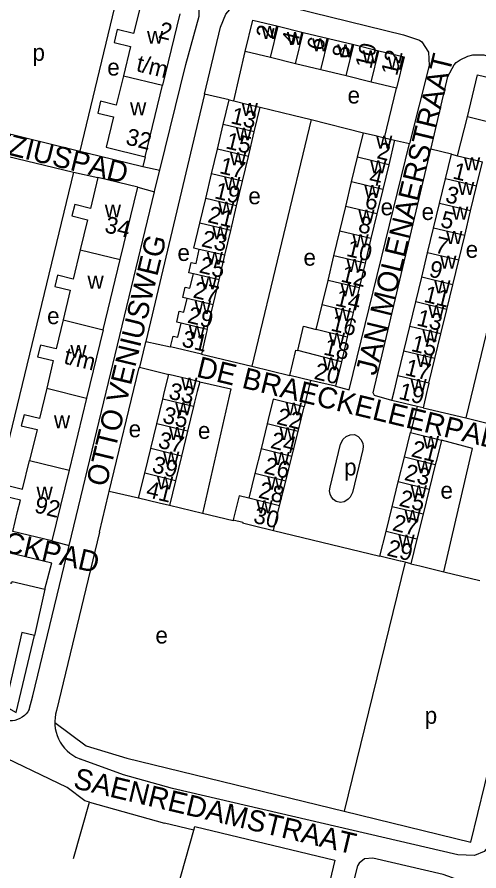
# Model space of a CAD drawing. Extents: x 162804 to 165059, y 381530 to 382901.
# Drawn here: x 163057.6 to 163167.6, y 382135.7 to 382339.3 of the extents above; entities that cross this region are included whole.
import ezdxf

# ---------------------------------------------------------------- set-up
doc = ezdxf.new("R2010")
doc.units = 0
for name, color, linetype in [('BLT_Basislijn', 7, 'Continuous'), ('BLT_Bebouwing', 7, 'Continuous'), ('BLT_Centroide', 7, 'Continuous'), ('BLT_Huisnummer', 7, 'Continuous'), ('BLT_Huisnummer_ tussenligend', 7, 'Continuous'), ('BLT_Huisnummer_reeks', 7, 'Continuous'), ('BLT_Onderverdeling_panden', 7, 'Continuous'), ('BLT_Straatnaam', 7, 'Continuous')]:
    doc.layers.add(name, color=color, linetype=linetype)

msp = doc.modelspace()

# ---------------------------------------------------------------- linework, layer by layer
at = {"layer": 'BLT_Basislijn'}
for p, q in [((163081.29, 382343.75), (163072.57, 382307.36)), ((163109.22, 382319.3), (163111.94, 382331.1)), ((163145.15, 382310.54), (163147.98, 382322.34)), ((163102.21, 382320.9), (163088.23, 382261.94)), ((163108.11, 382319.57), (163102.21, 382320.9)), ((163162.51, 382306.25), (163164.87, 382315.51)), ((163047.08, 382313.57), (163072.57, 382307.36)), ((163127.66, 382314.86), (163113.51, 382256.07)), ((163127.66, 382314.86), (163140.1, 382311.74)), ((163147.51, 382309.97), (163151.07, 382309.17)), ((163045.82, 382308.45), (163071.02, 382302.33)), ((163161.05, 382306.6), (163156.15, 382307.78)), ((163088.11, 382306), (163087.55, 382303.7)), ((163087.55, 382303.7), (163091.58, 382302.77)), ((163071.02, 382302.33), (163050.62, 382218)), ((163071.02, 382302.33), (163076.84, 382301.03)), ((163178.59, 382302.4), (163164.48, 382243.72)), ((163069.99, 382213.3), (163090.29, 382297.67)), ((163086.32, 382298.71), (163090.29, 382297.67)), ((163088.23, 382261.94), (163094.16, 382260.7)), ((163101.5, 382258.96), (163113.51, 382256.07)), ((163086.73, 382255.82), (163093.75, 382254.12)), ((163113.51, 382256.07), (163122.54, 382253.88)), ((163127.5, 382252.69), (163125.98, 382246.36)), ((163152.88, 382246.48), (163151.3, 382240.24)), ((163154.3, 382246.14), (163164.48, 382243.72)), ((163164.48, 382243.72), (163169.27, 382242.59)), ((163086.54, 382224.63), (163079.54, 382226.19)), ((163101.77, 382220.97), (163093.86, 382222.84)), ((163014.51, 382221.59), (163065.89, 382209.16)), ((163077.22, 382216.46), (163066.98, 382173.96)), ((163118.67, 382216.88), (163144.01, 382210.79)), ((163065.87, 382214.41), (163069.99, 382213.3)), ((163061.36, 382177.44), (163069.99, 382213.3)), ((163150.01, 382209.3), (163135.5, 382149.97)), ((163151.37, 382208.97), (163153.49, 382208.45)), ((163153.49, 382208.45), (163159.25, 382207.05)), ((163159.25, 382207.05), (163167.85, 382204.95)), ((163165.71, 382142.61), (163180.08, 382202)), ((163060.49, 382174.23), (163061.36, 382177.44)), ((163071.03, 382138.68), (163074.84, 382152.14)), ((163074.84, 382152.14), (163092.67, 382147.13)), ((163135.5, 382149.97), (163165.71, 382142.61)), ((163099.68, 382145.47), (163092.67, 382147.13)), ((163095.72, 382131.39), (163099.68, 382145.47))]:
    msp.add_line(p, q, dxfattribs=at)
for points in [[(163091.58, 382302.77), (163097.75, 382328.02), (163100.93, 382339.56), (163100.88, 382342.75), (163099.94, 382344.76), (163098.7, 382346.1), (163098.02, 382346.32)], [(163102.21, 382320.9), (163106.07, 382336.9), (163107.31, 382340), (163109.64, 382342.7), (163112, 382343.59), (163114.7, 382343.7), (163149.67, 382335.06), (163153.47, 382333.82), (163153.98, 382333.38), (163155.6, 382330.95), (163155.76, 382327.77), (163151.07, 382309.17)], [(163156.15, 382307.78), (163156.21, 382308.07), (163160.23, 382325.15), (163161.72, 382327.93), (163162.2, 382328.47), (163163.15, 382329.14), (163164.97, 382330), (163166.19, 382330.32), (163168.77, 382330.32), (163172.72, 382329.04), (163197.24, 382323.35), (163207.12, 382320.71), (163208.2, 382320.28), (163210.49, 382318.11), (163211.55, 382315.17), (163211.46, 382312.04), (163211.18, 382310.49), (163192.95, 382234.99)], [(163115.47, 382317.83), (163123.32, 382315.91), (163127.66, 382314.86)], [(163072.57, 382307.36), (163077.18, 382306.24), (163087.55, 382303.7)], [(163133.44, 382251.27), (163136.73, 382250.43), (163151.07, 382309.17)], [(163146.89, 382247.92), (163142.73, 382249.1), (163142.44, 382249.68), (163156.15, 382307.78)], [(163090.29, 382297.67), (163090.4, 382298.1), (163091.58, 382302.77)], [(163088.23, 382261.94), (163088.12, 382261.51), (163086.73, 382255.82)], [(163079.54, 382226.19), (163086.63, 382255.44), (163086.73, 382255.82)], [(163101.1, 382252.32), (163108.53, 382250.65), (163101.77, 382220.97)], [(163159.25, 382207.05), (163166.11, 382236.47), (163158.66, 382238.42)], [(163192.95, 382234.99), (163175.84, 382164.21), (163170.27, 382141.99), (163168.83, 382140.38), (163166.54, 382139.37), (163162.62, 382139.53), (163094.62, 382155.39), (163082.92, 382158.66), (163072.72, 382162.36)], [(163077.22, 382216.46), (163079.37, 382225.52), (163079.54, 382226.19)], [(163109.07, 382219.43), (163109.04, 382219.23), (163101.77, 382220.97)], [(162997.38, 382218.33), (162994.16, 382211.75), (162994.56, 382209.09), (163057.34, 382173.49), (163061.73, 382191.88)], [(163064.21, 382202.92), (163065.89, 382209.16)], [(163074.84, 382152.14), (163073.69, 382152.43), (163069.53, 382155.59), (163050.9, 382164.53), (163015.95, 382184.19)], [(163060.49, 382174.23), (163060.17, 382173.68), (163059.78, 382173.19), (163059.33, 382172.74), (163058.83, 382172.36), (163058.28, 382172.04), (163057.7, 382171.79), (163057.09, 382171.62), (163056.46, 382171.53), (163055.83, 382171.51), (163055.2, 382171.58), (163054.59, 382171.72), (163053.99, 382171.94), (163053.43, 382172.24), (163052.91, 382172.6)], [(163066.98, 382173.96), (163066.77, 382173.12), (163066.63, 382172.26), (163066.57, 382171.4), (163066.58, 382171.08)], [(163066.58, 382171.08), (163066.59, 382170.53), (163066.69, 382169.67), (163066.87, 382168.82), (163067.13, 382167.99), (163067.46, 382167.19), (163067.87, 382166.42), (163068.34, 382165.69), (163068.88, 382165.01), (163069.48, 382164.38), (163070.13, 382163.81), (163070.83, 382163.31), (163071.58, 382162.87), (163072.37, 382162.5), (163072.72, 382162.36)], [(163066.58, 382171.08), (163074.03, 382165.55), (163083.74, 382162.58), (163135.5, 382149.97)], [(163099.68, 382145.47), (163099.92, 382146.31), (163133.32, 382138.32), (163129.72, 382123.25)], [(163147.88, 382074.28), (163153.61, 382073.07), (163158, 382091.29), (163164.18, 382116.94), (163166.47, 382125.72), (163166.52, 382127.5), (163166.06, 382130.22), (163163.99, 382132.93), (163161.28, 382134.11), (163159.11, 382134.83), (163142.37, 382138.74), (163140.37, 382138.63), (163139.07, 382137.59), (163138.71, 382136.92), (163137.81, 382133.52), (163139.19, 382133.2)]]:
    msp.add_lwpolyline(points, dxfattribs=at)
msp.add_lwpolyline([(163132.15, 382227.2), (163134.64, 382237.48), (163135.26, 382238.7), (163136.02, 382239.34), (163136.95, 382239.7), (163137.93, 382239.77), (163138.83, 382239.34), (163139.5, 382238.62), (163139.95, 382237.73), (163140.06, 382236.89), (163139.97, 382236.2), (163137.46, 382225.92), (163136.94, 382224.81), (163136.49, 382224.32), (163135.93, 382223.95), (163135.53, 382223.76), (163134.62, 382223.57), (163133.57, 382223.81), (163132.94, 382224.25), (163132.48, 382224.87), (163132.16, 382225.56), (163132.03, 382226.32)], close=True, dxfattribs=at)
at = {"layer": 'BLT_Bebouwing'}
for p, q in [((163096.32, 382340.04), (163092.22, 382323.03)), ((163119.76, 382337.11), (163125.77, 382335.65)), ((163125.77, 382335.65), (163131.77, 382334.18)), ((163131.77, 382334.18), (163137.78, 382332.73)), ((163137.78, 382332.73), (163143.79, 382331.27)), ((163117.94, 382329.64), (163111.94, 382331.1)), ((163123.95, 382328.18), (163117.94, 382329.64)), ((163129.96, 382326.72), (163123.95, 382328.18)), ((163135.96, 382325.26), (163129.96, 382326.72)), ((163141.97, 382323.8), (163135.96, 382325.26)), ((163147.98, 382322.34), (163141.97, 382323.8)), ((163106.71, 382313.68), (163108.11, 382319.57)), ((163108.11, 382319.57), (163109.22, 382319.3)), ((163114.07, 382311.94), (163115.47, 382317.83)), ((163105.32, 382307.8), (163106.71, 382313.68)), ((163112.68, 382306.05), (163114.07, 382311.94)), ((163138.7, 382305.88), (163140.1, 382311.74)), ((163145.15, 382310.54), (163147.51, 382309.97)), ((163147.51, 382309.97), (163146.11, 382304.1)), ((163103.92, 382301.91), (163105.32, 382307.8)), ((163111.28, 382300.16), (163112.68, 382306.05)), ((163137.29, 382300.01), (163138.7, 382305.88)), ((163159.64, 382300.74), (163161.05, 382306.6)), ((163161.05, 382306.6), (163162.51, 382306.25)), ((163146.11, 382304.1), (163144.7, 382298.23)), ((163167.04, 382298.95), (163168.45, 382304.82)), ((163102.52, 382296.03), (163103.92, 382301.91)), ((163086.32, 382298.71), (163076.84, 382301.03)), ((163109.88, 382294.28), (163111.28, 382300.16)), ((163135.88, 382294.14), (163137.29, 382300.01)), ((163158.22, 382294.87), (163159.64, 382300.74)), ((163082.15, 382281.51), (163086.32, 382298.71)), ((163144.7, 382298.23), (163143.29, 382292.36)), ((163165.62, 382293.09), (163167.04, 382298.95)), ((163101.12, 382290.14), (163102.52, 382296.03)), ((163108.49, 382288.39), (163109.88, 382294.28)), ((163134.47, 382288.27), (163135.88, 382294.14)), ((163156.81, 382289), (163158.22, 382294.87)), ((163164.21, 382287.22), (163165.62, 382293.09)), ((163143.29, 382292.36), (163141.88, 382286.49)), ((163155.39, 382283.13), (163156.81, 382289)), ((163107.09, 382282.51), (163108.49, 382288.39)), ((163133.07, 382282.4), (163134.47, 382288.27)), ((163162.79, 382281.35), (163164.21, 382287.22)), ((163141.88, 382286.49), (163140.48, 382280.62)), ((163153.98, 382277.27), (163155.39, 382283.13)), ((163078.09, 382264.77), (163082.15, 382281.51)), ((163105.69, 382276.62), (163107.09, 382282.51)), ((163131.66, 382276.53), (163133.07, 382282.4)), ((163161.38, 382275.48), (163162.79, 382281.35)), ((163140.48, 382280.62), (163139.07, 382274.75)), ((163152.56, 382271.4), (163153.98, 382277.27)), ((163104.3, 382270.73), (163105.69, 382276.62)), ((163130.25, 382270.66), (163131.66, 382276.53)), ((163139.07, 382274.75), (163137.66, 382268.88)), ((163159.96, 382269.61), (163161.38, 382275.48)), ((163102.9, 382264.85), (163104.3, 382270.73)), ((163128.84, 382264.79), (163130.25, 382270.66)), ((163151.15, 382265.53), (163152.56, 382271.4)), ((163137.66, 382268.88), (163136.25, 382263.01)), ((163158.54, 382263.74), (163159.96, 382269.61)), ((163149.73, 382259.66), (163151.15, 382265.53)), ((163136.25, 382263.01), (163134.85, 382257.14)), ((163157.13, 382257.88), (163158.54, 382263.74)), ((163101.5, 382258.96), (163094.16, 382260.7)), ((163148.31, 382253.79), (163149.73, 382259.66)), ((163134.85, 382257.14), (163133.44, 382251.27)), ((163155.71, 382252.01), (163157.13, 382257.88)), ((163101.1, 382252.32), (163093.75, 382254.12)), ((163127.5, 382252.69), (163122.54, 382253.88)), ((163133.44, 382251.27), (163127.5, 382252.69)), ((163074.14, 382248.48), (163069.97, 382231.31)), ((163090.87, 382242.34), (163092.31, 382248.23)), ((163099.63, 382246.43), (163098.19, 382240.54)), ((163124.52, 382240.46), (163125.98, 382246.36)), ((163152.88, 382246.48), (163146.89, 382247.92)), ((163154.3, 382246.14), (163152.88, 382246.48)), ((163089.43, 382236.44), (163090.87, 382242.34)), ((163117.17, 382242.29), (163115.7, 382236.39)), ((163098.19, 382240.54), (163096.74, 382234.64)), ((163123.06, 382234.57), (163124.52, 382240.46)), ((163149.84, 382234.35), (163151.3, 382240.24)), ((163151.3, 382240.24), (163158.66, 382238.42)), ((163087.99, 382230.54), (163089.43, 382236.44)), ((163115.7, 382236.39), (163114.24, 382230.49)), ((163096.74, 382234.64), (163095.3, 382228.74)), ((163121.6, 382228.67), (163123.06, 382234.57)), ((163148.39, 382228.46), (163149.84, 382234.35)), ((163157.2, 382232.53), (163155.75, 382226.64)), ((163069.97, 382231.31), (163065.87, 382214.41)), ((163086.54, 382224.63), (163087.99, 382230.54)), ((163114.24, 382230.49), (163112.78, 382224.6)), ((163095.3, 382228.74), (163093.86, 382222.84)), ((163120.13, 382222.77), (163121.6, 382228.67)), ((163146.93, 382222.57), (163148.39, 382228.46)), ((163155.75, 382226.64), (163154.29, 382220.75)), ((163118.67, 382216.88), (163120.13, 382222.77)), ((163145.47, 382216.68), (163146.93, 382222.57)), ((163154.29, 382220.75), (163152.83, 382214.86)), ((163065.87, 382214.41), (163056.6, 382216.65)), ((163144.01, 382210.79), (163145.47, 382216.68)), ((163152.83, 382214.86), (163151.37, 382208.97)), ((163150.01, 382209.3), (163148.98, 382209.56)), ((163151.37, 382208.97), (163150.01, 382209.3))]:
    msp.add_line(p, q, dxfattribs=at)
for points in [[(163087.04, 382342.33), (163085.35, 382335.39), (163081.46, 382336.31), (163080.73, 382333.25), (163084.63, 382332.32), (163082.92, 382325.29)], [(163111.94, 382331.1), (163113.75, 382338.57), (163119.76, 382337.11)], [(163143.79, 382331.27), (163149.79, 382329.81), (163147.98, 382322.34)], [(163082.92, 382325.29), (163081.22, 382318.33), (163077.46, 382319.22), (163076.8, 382316.42), (163080.54, 382315.53), (163078.77, 382308.27), (163088.11, 382306), (163092.22, 382323.03)], [(163164.87, 382315.51), (163167.29, 382325.55), (163173.28, 382324.1)], [(163109.22, 382319.3), (163112.97, 382318.42), (163115.47, 382317.83)], [(163171.59, 382316.7), (163170.95, 382314.04), (163164.87, 382315.51)], [(163140.1, 382311.74), (163142.65, 382311.14), (163145.15, 382310.54)], [(163162.51, 382306.25), (163165.95, 382305.42), (163168.45, 382304.82)], [(163076.84, 382301.03), (163075.05, 382293.68), (163071.32, 382294.6), (163070.65, 382291.89), (163074.4, 382290.98), (163072.65, 382283.82)], [(163101, 382283.86), (163099.71, 382284.17), (163101.12, 382290.14)], [(163072.65, 382283.82), (163070.95, 382276.84), (163067.21, 382277.75), (163066.56, 382275.07), (163070.27, 382274.17), (163068.55, 382267.1)], [(163099.58, 382278.07), (163098.49, 382278.33), (163099.08, 382280.78), (163100.21, 382280.51), (163101, 382283.86)], [(163098.08, 382272.17), (163097.05, 382272.42), (163097.64, 382274.9), (163098.76, 382274.63), (163099.58, 382278.07)], [(163096.66, 382266.33), (163095.61, 382266.59), (163096.22, 382269.16), (163097.3, 382268.91), (163098.08, 382272.17)], [(163068.55, 382267.1), (163066.86, 382260.2), (163063.15, 382261.1), (163062.47, 382258.3), (163066.2, 382257.39), (163064.64, 382250.8)], [(163078.09, 382264.77), (163074.14, 382248.48)], [(163094.16, 382260.7), (163094.76, 382263.24), (163095.87, 382262.98), (163096.66, 382266.33)], [(163102.9, 382264.85), (163102.65, 382263.83), (163101.5, 382258.96)], [(163124.45, 382259.77), (163125.84, 382265.58), (163128.84, 382264.79)], [(163122.54, 382253.88), (163123.98, 382259.89), (163124.45, 382259.77)], [(163092.31, 382248.23), (163092.74, 382250), (163093.75, 382254.12)], [(163101.1, 382252.32), (163100.5, 382250.01), (163099.89, 382247.47), (163099.63, 382246.43)], [(163146.89, 382247.92), (163147.4, 382250), (163148.31, 382253.79)], [(163064.64, 382250.8), (163062.93, 382243.59), (163059.24, 382244.5), (163058.59, 382241.86), (163062.34, 382240.93), (163060.56, 382233.61)], [(163155.71, 382252.01), (163155.46, 382250.98), (163155.23, 382250), (163154.3, 382246.14)], [(163125.98, 382246.36), (163118.63, 382248.18), (163117.42, 382243.33), (163117.17, 382242.29)], [(163158.66, 382238.42), (163157.46, 382233.57), (163157.2, 382232.53)], [(163056.6, 382216.65), (163057.68, 382221.44), (163058.38, 382224.09), (163054.45, 382225.06), (163055.1, 382227.7), (163058.88, 382226.77), (163060.56, 382233.61)], [(163093.86, 382222.84), (163091.4, 382223.44), (163086.54, 382224.63)], [(163112.78, 382224.6), (163110.51, 382225.14), (163109.07, 382219.43)], [(163109.07, 382219.43), (163111.35, 382218.86), (163111.31, 382218.7), (163113.82, 382218.08), (163118.67, 382216.88)], [(163148.98, 382209.56), (163148.87, 382209.59), (163144.01, 382210.79)], [(163044.68, 382199.01), (163053.72, 382193.9), (163055.59, 382201.21), (163054.05, 382201.57), (163054.77, 382204.67), (163056.3, 382204.36), (163056.39, 382204.71), (163064.21, 382202.92)], [(163064.21, 382202.92), (163061.73, 382191.88)], [(163061.73, 382191.88), (163058.74, 382192.55), (163055.14, 382176.95)]]:
    msp.add_lwpolyline(points, dxfattribs=at)
at = {"layer": 'BLT_Onderverdeling_panden'}
for p, q in [((163117.94, 382329.64), (163119.76, 382337.11)), ((163123.95, 382328.18), (163125.77, 382335.65)), ((163129.96, 382326.72), (163131.77, 382334.18)), ((163135.96, 382325.26), (163137.78, 382332.73)), ((163141.97, 382323.8), (163143.79, 382331.27)), ((163082.92, 382325.29), (163092.22, 382323.03)), ((163114.07, 382311.94), (163106.71, 382313.68)), ((163112.68, 382306.05), (163105.32, 382307.8)), ((163146.11, 382304.1), (163138.7, 382305.88)), ((163111.28, 382300.16), (163103.92, 382301.91)), ((163144.7, 382298.23), (163137.29, 382300.01)), ((163167.04, 382298.95), (163159.64, 382300.74)), ((163109.88, 382294.28), (163102.52, 382296.03)), ((163143.29, 382292.36), (163135.88, 382294.14)), ((163165.62, 382293.09), (163158.22, 382294.87)), ((163108.49, 382288.39), (163101.12, 382290.14)), ((163164.21, 382287.22), (163156.81, 382289)), ((163141.88, 382286.49), (163134.47, 382288.27)), ((163072.65, 382283.82), (163082.15, 382281.51)), ((163107.09, 382282.51), (163101, 382283.86)), ((163162.79, 382281.35), (163155.39, 382283.13)), ((163140.48, 382280.62), (163133.07, 382282.4)), ((163105.69, 382276.62), (163099.58, 382278.07)), ((163161.38, 382275.48), (163153.98, 382277.27)), ((163139.07, 382274.75), (163131.66, 382276.53)), ((163104.3, 382270.73), (163098.08, 382272.17)), ((163137.66, 382268.88), (163130.25, 382270.66)), ((163159.96, 382269.61), (163152.56, 382271.4)), ((163068.55, 382267.1), (163078.09, 382264.77)), ((163102.9, 382264.85), (163096.66, 382266.33)), ((163136.25, 382263.01), (163128.84, 382264.79)), ((163158.54, 382263.74), (163151.15, 382265.53)), ((163134.85, 382257.14), (163124.45, 382259.77)), ((163157.13, 382257.88), (163149.73, 382259.66)), ((163155.71, 382252.01), (163148.31, 382253.79)), ((163064.64, 382250.8), (163074.14, 382248.48)), ((163099.63, 382246.43), (163092.31, 382248.23)), ((163098.19, 382240.54), (163090.87, 382242.34)), ((163124.52, 382240.46), (163117.17, 382242.29)), ((163096.74, 382234.64), (163089.43, 382236.44)), ((163123.06, 382234.57), (163115.7, 382236.39)), ((163157.2, 382232.53), (163149.84, 382234.35)), ((163060.56, 382233.61), (163069.97, 382231.31)), ((163095.3, 382228.74), (163087.99, 382230.54)), ((163121.6, 382228.67), (163114.24, 382230.49)), ((163155.75, 382226.64), (163148.39, 382228.46)), ((163120.13, 382222.77), (163112.78, 382224.6)), ((163154.29, 382220.75), (163146.93, 382222.57)), ((163152.83, 382214.86), (163145.47, 382216.68))]:
    msp.add_line(p, q, dxfattribs=at)

# ---------------------------------------------------------------- texts
at = {"layer": 'BLT_Centroide'}
for s, p in [('w', (163088.53, 382332.95)), ('w', (163115.84, 382334.11)), ('w', (163121.86, 382332.64)), ('w', (163127.86, 382331.17)), ('p', (163061.25, 382328.87)), ('w', (163133.88, 382329.73)), ('w', (163139.88, 382328.27)), ('w', (163145.89, 382326.8)), ('e', (163079.07, 382325.36)), ('e', (163136.31, 382318.7)), ('w', (163084.5, 382315.89)), ('w', (163111.09, 382315.75)), ('w', (163109.7, 382309.88)), ('w', (163143.11, 382307.94)), ('w', (163108.3, 382303.97)), ('w', (163164.04, 382302.78)), ('w', (163141.7, 382302.06)), ('w', (163106.9, 382298.09)), ('w', (163140.29, 382296.19)), ('w', (163162.63, 382296.91)), ('e', (163112.68, 382294.67)), ('w', (163105.5, 382292.22)), ('e', (163144.19, 382292.04)), ('w', (163078.48, 382291.52)), ('w', (163138.88, 382290.31)), ('e', (163153.94, 382290.92)), ('w', (163161.21, 382291.03)), ('w', (163104.11, 382286.31)), ('w', (163137.48, 382284.44)), ('w', (163159.8, 382285.19)), ('e', (163164.45, 382281.91)), ('e', (163095.79, 382281.16)), ('w', (163102.75, 382280.25)), ('e', (163125.81, 382280.03)), ('w', (163136.06, 382278.56)), ('w', (163158.38, 382279.31)), ('w', (163074.36, 382274.55)), ('w', (163101.34, 382274.41)), ('w', (163134.66, 382272.72)), ('w', (163156.96, 382273.44)), ('w', (163099.91, 382268.5)), ('w', (163155.55, 382267.56)), ('e', (163064.74, 382266.09)), ('w', (163133.25, 382266.84)), ('w', (163098.5, 382262.66)), ('w', (163154.13, 382261.72)), ('w', (163131.84, 382260.97)), ('w', (163070.28, 382258.06)), ('w', (163152.73, 382255.84)), ('w', (163130.44, 382255.09)), ('w', (163096.7, 382250.28)), ('w', (163151.3, 382249.97)), ('w', (163095.25, 382244.38)), ('w', (163121.58, 382244.31)), ('w', (163066.36, 382241.28)), ('e', (163084.17, 382239.12)), ('w', (163093.81, 382238.5)), ('e', (163100.67, 382238.74)), ('w', (163120.11, 382238.44)), ('w', (163154.25, 382236.38)), ('w', (163092.37, 382232.59)), ('w', (163118.65, 382232.53)), ('p', (163135.49, 382230)), ('w', (163152.8, 382230.5)), ('w', (163090.92, 382226.69)), ('w', (163117.19, 382226.62)), ('w', (163062.22, 382224.25)), ('w', (163151.34, 382224.59)), ('e', (163158.44, 382224.48)), ('w', (163114.59, 382221)), ('w', (163149.88, 382218.72)), ('w', (163148.42, 382212.81)), ('e', (163090.54, 382189.94)), ('p', (163154.69, 382170.8))]:
    msp.add_text(s, height=4, dxfattribs=at).set_placement(p)
at = {"layer": 'BLT_Huisnummer'}
for s, rotation, p in [('2', 76.3399, (163118.28, 382333.98)), ('6', 76.3416, (163130.41, 382331.08)), ('12', 76.3416, (163148.08, 382325.12)), ('13', 346.6506, (163108.27, 382314.03)), ('2', 346.5125, (163143.08, 382305.69)), ('17', 346.6489, (163105.59, 382302.12)), ('1', 346.4381, (163161.15, 382300.85)), ('6', 346.5125, (163140.2, 382293.85)), ('21', 346.6489, (163102.79, 382290.43)), ('5', 346.4364, (163158.23, 382289.31)), ('10', 346.5107, (163135.81, 382282.4)), ('25', 346.6493, (163100.76, 382278.44)), ('9', 346.4364, (163155.5, 382277.49)), ('14', 346.5107, (163133.17, 382270.58)), ('13', 346.4419, (163152.56, 382265.84)), ('31', 346.6582, (163096.6, 382260.84)), ('20', 346.5089, (163128.13, 382253.07)), ('33', 346.1954, (163093.48, 382248.38)), ('19', 346.4782, (163148.29, 382248.33)), ('22', 346.0701, (163119.2, 382242.33)), ('37', 346.1903, (163090.97, 382236.69)), ('21', 346.1049, (163151.27, 382234.58)), ('26', 346.0701, (163116.2, 382230.61)), ('41', 346.2667, (163088.1, 382224.91)), ('25', 346.103, (163148.38, 382222.82)), ('30', 346.0611, (163113.65, 382218.79)), ('29', 346.1138, (163145.47, 382210.97))]:
    msp.add_text(s, height=4, rotation=rotation, dxfattribs=at).set_placement(p)
at = {"layer": 'BLT_Huisnummer_ tussenligend'}
for s, rotation, p in [('4', 76.3399, (163124.38, 382332.37)), ('8', 76.3416, (163136.39, 382329.22)), ('10', 76.3416, (163141.92, 382326.75)), ('15', 346.6506, (163107.07, 382308.05)), ('4', 346.5125, (163141.21, 382299.58)), ('19', 346.6489, (163104.41, 382296.14)), ('3', 346.4381, (163159.38, 382295.24)), ('8', 346.5125, (163138.61, 382288.13)), ('23', 346.6489, (163101.29, 382284.69)), ('7', 346.4364, (163156.89, 382283.2)), ('12', 346.5107, (163134.5, 382276.28)), ('27', 346.6493, (163099.29, 382272.47)), ('11', 346.4364, (163154.28, 382271.45)), ('29', 346.6493, (163097.97, 382266.49)), ('16', 346.5107, (163132.11, 382264.6)), ('15', 346.4419, (163151.23, 382259.73)), ('18', 346.5107, (163130.39, 382258.89)), ('17', 346.4419, (163149.76, 382254.01)), ('35', 346.1954, (163092.02, 382242.67)), ('24', 346.0701, (163117.73, 382236.62)), ('39', 346.1903, (163089.52, 382230.84)), ('23', 346.1049, (163149.64, 382228.97)), ('28', 346.0701, (163114.88, 382224.76)), ('27', 346.103, (163146.77, 382216.97))]:
    msp.add_text(s, height=4, rotation=rotation, dxfattribs=at).set_placement(p)
at = {"layer": 'BLT_Huisnummer_reeks'}
for s, rotation, p in [('2', 346.317, (163091.06, 382334.4)), ('t/m', 346.3238, (163085.76, 382326.47)), ('32', 346.3094, (163083.25, 382308.99)), ('34', 346.2773, (163078.22, 382288.05)), ('t/m', 346.2774, (163068.51, 382256.75)), ('92', 346.2853, (163061.49, 382221.27))]:
    msp.add_text(s, height=4, rotation=rotation, dxfattribs=at).set_placement(p)
at = {"layer": 'BLT_Straatnaam'}
for s, height, rotation, p in [('JAN MOLENAERSTRAAT', 5, 76.3146, (163143.04, 382253.61)), ('GOLTZIUSPAD', 4.9999, 346.0834, (163037.51, 382310.92)), ('OTTO VENIUSWEG', 5, 76.4378, (163078.85, 382227.11)), ('DE BRAECKELEERPAD', 4.9999, 346.365, (163100.08, 382253.6)), ('VERSPRONCKPAD', 5, 347.0007, (163017.5, 382220.31)), ('SAENREDAMSTRAAT', 5, 346.6428, (163070.75, 382155.52))]:
    msp.add_text(s, height=height, rotation=rotation, dxfattribs=at).set_placement(p)

doc.saveas('drawing.dxf')
